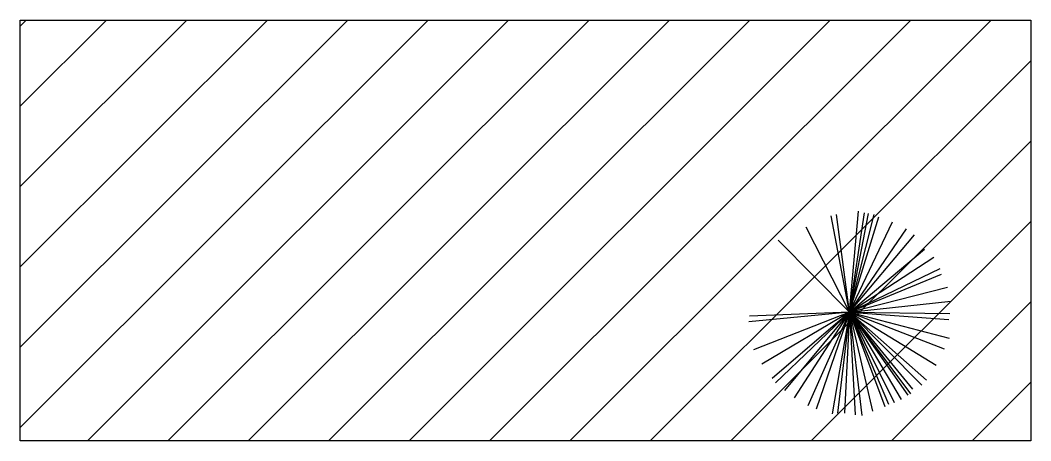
# Model space of a CAD drawing. Extents: x -438233 to -437334, y -1133133 to -1132623.
# Drawn here: x -438019.64 to -438010.75, y -1132990.08 to -1132986.38 of the extents above; entities that cross this region are included whole.
import ezdxf

# ---------------------------------------------------------------- set-up
doc = ezdxf.new("R2010")
doc.units = 0
doc.layers.add('Vrstva 1', color=7, linetype='Continuous')
doc.layers.add('Vrstva 40', color=7, linetype='Continuous')

msp = doc.modelspace()

# ---------------------------------------------------------------- linework, layer by layer
at = {"layer": 'Vrstva 1'}
for p, q in [((-438012.3461, -1132988.9464), (-438012.2658, -1132988.0597)), ((-438012.3461, -1132988.9464), (-438012.2122, -1132988.0725)), ((-438012.3461, -1132988.9464), (-438012.5066, -1132988.098)), ((-438012.3461, -1132988.9464), (-438012.4597, -1132988.0886)), ((-438012.3461, -1132988.9464), (-438012.1788, -1132988.0789)), ((-438012.3461, -1132988.9464), (-438012.1286, -1132988.0886)), ((-438012.3461, -1132988.9464), (-438012.0885, -1132988.1076)), ((-438012.3461, -1132988.9464), (-438011.9681, -1132988.1524)), ((-438012.3461, -1132988.9464), (-438012.7274, -1132988.2006)), ((-438012.3461, -1132988.9464), (-438011.8442, -1132988.2133)), ((-438012.3461, -1132988.9464), (-438012.9716, -1132988.3126)), ((-438012.3461, -1132988.9464), (-438011.774, -1132988.2678)), ((-438012.3461, -1132988.9464), (-438011.6871, -1132988.3925)), ((-438012.3461, -1132988.9464), (-438011.6034, -1132988.4631)), ((-438012.3461, -1132988.9464), (-438011.5465, -1132988.5623)), ((-438012.3461, -1132988.9464), (-438011.5366, -1132988.6134)), ((-438012.3461, -1132988.9464), (-438011.483, -1132988.7287)), ((-438012.3461, -1132988.9464), (-438011.4529, -1132988.8503)), ((-438012.3461, -1132988.9464), (-438013.2292, -1132989.0329)), ((-438012.3461, -1132988.9464), (-438013.2258, -1132988.9816)), ((-438012.3461, -1132988.9464), (-438013.1889, -1132989.2793)), ((-438012.3461, -1132988.9464), (-438013.1154, -1132989.4042)), ((-438012.3461, -1132988.9464), (-438013.0251, -1132989.5321)), ((-438012.3461, -1132988.9464), (-438012.995, -1132989.5706)), ((-438012.3461, -1132988.9464), (-438012.918, -1132989.6378)), ((-438012.3461, -1132988.9464), (-438012.831, -1132989.7019)), ((-438012.3461, -1132988.9464), (-438012.7106, -1132989.7722)), ((-438012.3461, -1132988.9464), (-438012.637, -1132989.8011)), ((-438012.3461, -1132988.9464), (-438012.4966, -1132989.8426)), ((-438012.3461, -1132988.9464), (-438012.4497, -1132989.8363)), ((-438012.3461, -1132988.9464), (-438012.3895, -1132989.8363)), ((-438012.3461, -1132988.9464), (-438011.4697, -1132989.1769)), ((-438012.3461, -1132988.9464), (-438011.6669, -1132989.5449)), ((-438012.3461, -1132988.9464), (-438011.8309, -1132989.6795)), ((-438012.3461, -1132988.9464), (-438012.2357, -1132989.8587)), ((-438012.3461, -1132988.9464), (-438012.2959, -1132989.8522)), ((-438012.3461, -1132988.9464), (-438012.1421, -1132989.8202)), ((-438012.3461, -1132988.9464), (-438012.035, -1132989.7787)), ((-438012.3461, -1132988.9464), (-438012.0015, -1132989.7563)), ((-438012.3461, -1132988.9464), (-438011.9513, -1132989.7434)), ((-438012.3461, -1132988.9464), (-438011.8911, -1132989.7178)), ((-438012.3461, -1132988.9464), (-438011.8075, -1132989.6665)), ((-438012.3461, -1132988.9464), (-438011.7908, -1132989.6251)), ((-438012.3461, -1132988.9464), (-438011.7105, -1132989.5897)), ((-438012.3461, -1132988.9464), (-438011.5131, -1132989.2696)), ((-438012.3461, -1132988.9464), (-438011.5833, -1132989.4137)), ((-438012.3461, -1132988.9464), (-438011.473, -1132989.0136)), ((-438012.3461, -1132988.9464), (-438011.4629, -1132988.9592)), ((-438012.326, -1132989.116), (-438012.326, -1132989.1193))]:
    msp.add_line(p, q, dxfattribs=at)
at = {"layer": 'Vrstva 40'}
for p, q in [((-438019.6364, -1132989.9636), (-438016.0494, -1132986.3766)), ((-438019.6364, -1132989.2565), (-438016.7565, -1132986.3766)), ((-438019.6364, -1132988.5494), (-438017.4636, -1132986.3766)), ((-438019.6364, -1132987.8423), (-438018.1707, -1132986.3766)), ((-438019.6364, -1132987.1352), (-438018.8778, -1132986.3766)), ((-438019.6364, -1132986.4281), (-438019.585, -1132986.3766)), ((-438019.0461, -1132990.0804), (-438015.3423, -1132986.3766)), ((-438018.339, -1132990.0804), (-438014.6352, -1132986.3766)), ((-438017.6319, -1132990.0804), (-438013.9281, -1132986.3766)), ((-438016.9248, -1132990.0804), (-438013.221, -1132986.3766)), ((-438016.2177, -1132990.0804), (-438012.5139, -1132986.3766)), ((-438015.5106, -1132990.0804), (-438011.8068, -1132986.3766)), ((-438014.8034, -1132990.0804), (-438011.0997, -1132986.3766)), ((-438014.0963, -1132990.0804), (-438010.7512, -1132986.7353)), ((-438013.3892, -1132990.0804), (-438010.7512, -1132987.4424)), ((-438012.6821, -1132990.0804), (-438010.7512, -1132988.1495)), ((-438011.975, -1132990.0804), (-438010.7512, -1132988.8566)), ((-438011.2679, -1132990.0804), (-438010.7512, -1132989.5637))]:
    msp.add_line(p, q, dxfattribs=at)
msp.add_lwpolyline([(-438019.6364, -1132986.3766), (-438010.7512, -1132986.3766), (-438010.7512, -1132990.0804), (-438019.6364, -1132990.0804)], close=True, dxfattribs=at)
msp.add_lwpolyline([(-438019.6364, -1132986.3766), (-438010.7512, -1132986.3766), (-438010.7512, -1132990.0804), (-438019.6364, -1132990.0804)], close=True, dxfattribs=at)

doc.saveas('drawing.dxf')
